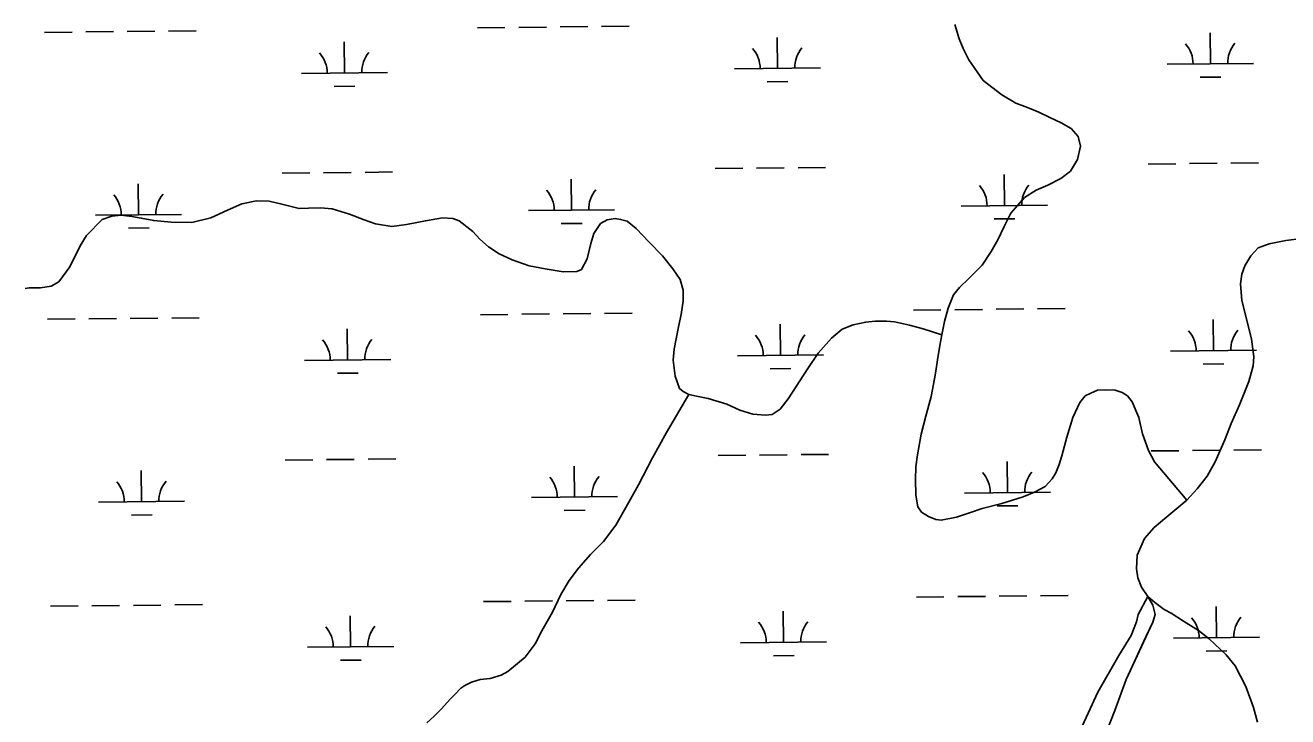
# Model space of a CAD drawing. Extents: x 3734862 to 3772949, y 391520 to 417239.
# Drawn here: x 3757912 to 3759375, y 409948 to 410750 of the extents above; entities that cross this region are included whole.
import ezdxf

# ---------------------------------------------------------------- set-up
doc = ezdxf.new("R2010")
doc.units = 0
doc.layers.add('V-TOPO-SHOR', color=7, linetype='Continuous')
doc.layers.add('V-WETL-SWMP', color=7, linetype='Continuous')

msp = doc.modelspace()

# ---------------------------------------------------------------- linework, layer by layer
at = {"layer": 'V-TOPO-SHOR'}
for points in [[(3759112.7, 410636.3), (3759099.3, 410642.7), (3759086.8, 410648.9), (3759073.4, 410654.2), (3759060, 410659.4), (3759043.8, 410668.8), (3759022.2, 410685.5), (3759015, 410695.5), (3759005.7, 410709.7), (3758999, 410722.6), (3758994.5, 410733.9), (3758989.4, 410750.4)], [(3759258.2, 410199), (3759220.9, 410243.3), (3759213.6, 410256.6), (3759206.8, 410275.8), (3759202.5, 410294.8), (3759195, 410313.1), (3759189.5, 410319.8), (3759183.2, 410324), (3759175.1, 410326.6), (3759163.6, 410326.9), (3759154.5, 410326.5), (3759146.8, 410323.2), (3759140.4, 410320), (3759134.3, 410312.3), (3759125.9, 410294.7), (3759119.1, 410272.2), (3759113.4, 410250.4), (3759110.4, 410240.5), (3759106.2, 410230.9), (3759102.1, 410223.6), (3759094.1, 410214.7), (3759081.6, 410208.2), (3759068.5, 410202.9), (3759043.7, 410195.3), (3759021, 410189.2), (3759007.3, 410184.9), (3758991.4, 410179.4), (3758973.4, 410175.9), (3758967.3, 410176.7), (3758958.6, 410180.1), (3758950.7, 410185.1), (3758946.5, 410191.3), (3758944, 410204.9), (3758943.5, 410223), (3758944.1, 410237.8), (3758946.2, 410251.7), (3758950.4, 410275.4), (3758955.6, 410296.6), (3758961.9, 410319.1), (3758965.9, 410339.7), (3758967.1, 410348.6), (3758969.2, 410361.8), (3758972, 410378.3), (3758974.4, 410390.7), (3758977.4, 410406), (3758981.7, 410421.6), (3758987.7, 410437.2), (3758994.6, 410445.7), (3759005.7, 410456.1), (3759021, 410471.3), (3759031.4, 410487.5), (3759039.2, 410501), (3759046.6, 410516.4), (3759054.3, 410531.6), (3759062.3, 410541.2), (3759070.2, 410550.1), (3759083.7, 410558.4), (3759097, 410564.1), (3759112.3, 410571.9), (3759123.2, 410580.6), (3759131.4, 410594), (3759134.8, 410609.3), (3759132.1, 410620.8), (3759124, 410630.1), (3759112.7, 410636.3)], [(3758254, 410538), (3758239.9, 410537.4), (3758229.2, 410537.1), (3758209.2, 410542.1), (3758194.4, 410545.7), (3758179.9, 410546.2), (3758162.7, 410542.7), (3758146, 410535.2), (3758127, 410526.2), (3758105, 410521.1), (3758080.7, 410521.2), (3758060.7, 410523.1), (3758046.2, 410526.1), (3758035.2, 410527.9), (3758022.9, 410529.6), (3758012, 410528.2), (3758000.7, 410524.3), (3757982.8, 410505.8), (3757975.2, 410493.9), (3757963.5, 410469.4), (3757950.7, 410452.2), (3757941.6, 410447.1), (3757929.3, 410445.2), (3757916.3, 410445.2), (3757911.7, 410444.6)], [(3758974.4, 410390.7), (3758952.5, 410397.7), (3758936.6, 410402), (3758919.4, 410405.6), (3758910.1, 410406.4), (3758896.9, 410406.5), (3758886, 410405.5), (3758871.3, 410402.2), (3758858.8, 410397.3), (3758846.3, 410386.7), (3758831, 410369.3), (3758819, 410351.7), (3758796.1, 410316.4), (3758786.8, 410304.7), (3758777.5, 410298.4), (3758769.7, 410297.5), (3758755.1, 410298.9), (3758740.1, 410303.5), (3758724.9, 410310.5), (3758703.3, 410316.9), (3758689.9, 410319.5), (3758681.1, 410321.4), (3758674.4, 410325.2), (3758670.3, 410328.5), (3758665, 410342.6), (3758662.7, 410361.4), (3758663.9, 410374.1), (3758669, 410400), (3758672, 410414.2), (3758674.4, 410430.1), (3758674.5, 410442.5), (3758670.8, 410454.8), (3758662.5, 410467.3), (3758650.5, 410482.2), (3758635.1, 410498.3), (3758619.7, 410514), (3758609.5, 410522.4), (3758601.9, 410524.6), (3758595.6, 410525.6), (3758586.3, 410524.2), (3758578.4, 410519.7), (3758571, 410508.3), (3758567.2, 410496.6), (3758563, 410479), (3758556.4, 410466.6), (3758551, 410464.2), (3758535.2, 410463.9), (3758514.4, 410467.1), (3758496, 410470.7), (3758476, 410477.5), (3758461, 410484.5), (3758448.8, 410492.7), (3758438.7, 410501.6), (3758430.4, 410510.6), (3758414.8, 410522.9), (3758407.5, 410525.5), (3758395.3, 410526.2), (3758375.6, 410522.9), (3758353.5, 410518.6), (3758336.8, 410516.3), (3758317.6, 410519.3), (3758304.4, 410523.9), (3758287.4, 410530.7), (3758267.6, 410536.9), (3758254, 410538)], [(3759302.3, 410269), (3759309.8, 410287.8), (3759319.2, 410309.5), (3759330, 410336.7), (3759335.3, 410354.8), (3759335.7, 410365.2), (3759333.1, 410385.5), (3759328.1, 410406.3), (3759321.8, 410430.4), (3759320.3, 410449.8), (3759321.9, 410461.1), (3759325.3, 410470.8), (3759332.5, 410482.4), (3759341.1, 410491.5), (3759353.7, 410496.1), (3759373, 410500.2), (3759391.3, 410502.4)], [(3758377.4, 409940.8), (3758385.5, 409948.3), (3758393.9, 409956.8), (3758404.8, 409968.6), (3758409.8, 409973.6), (3758416.8, 409981.1), (3758421.1, 409984.2), (3758428.9, 409988.1), (3758439, 409991.1), (3758450.6, 409992.4), (3758463.5, 409996.1), (3758471.1, 410000.3), (3758491.3, 410017.2), (3758502.7, 410032.6), (3758510.6, 410047.6), (3758522.8, 410069.2), (3758532.6, 410089.5), (3758542.3, 410105.9), (3758553.1, 410120.3), (3758567, 410135.9), (3758581.9, 410151.1), (3758596.4, 410170.2), (3758611.4, 410196.9), (3758622.5, 410216.9), (3758638.9, 410248.1), (3758655, 410277.3), (3758681.1, 410321.4)], [(3759340, 409941.6), (3759335.4, 409958.7), (3759326.5, 409983.1), (3759314.2, 410007), (3759303.9, 410019.7), (3759284, 410038.2), (3759271.6, 410048), (3759254.3, 410058.9), (3759240, 410067.9), (3759231.8, 410072.4), (3759221, 410080.2), (3759212.9, 410087.2), (3759205.7, 410098.2), (3759201.5, 410109.1), (3759199.8, 410119.4), (3759200.8, 410135.1), (3759209.2, 410154.7), (3759220.5, 410167.5), (3759235, 410179.9), (3759258.2, 410199), (3759270.3, 410212), (3759281.8, 410226.7), (3759291.2, 410243.4), (3759302.3, 410269)], [(3759132.8, 409927.6), (3759155.1, 409976.6), (3759179.4, 410018.9), (3759193.6, 410042), (3759200, 410057.8), (3759202, 410066.3), (3759212.9, 410087.2), (3759218.9, 410077.2), (3759221.6, 410066.4), (3759219, 410057.4), (3759210.7, 410040.4), (3759188, 409991), (3759174.7, 409955.3), (3759163.8, 409927.7)]]:
    msp.add_lwpolyline(points, dxfattribs=at)
at = {"layer": 'V-WETL-SWMP'}
for p, q in [((3758483.8, 410747.2), (3758515.8, 410747.5)), ((3758531.8, 410747.7), (3758563.8, 410748)), ((3758579.8, 410748.2), (3758611.8, 410748.5)), ((3757933.9, 410741.4), (3757965.9, 410741.7)), ((3757981.9, 410741.9), (3758013.9, 410742.2)), ((3758029.9, 410742.4), (3758061.9, 410742.7)), ((3758077.9, 410742.9), (3758109.9, 410743.2)), ((3758435.8, 410746.7), (3758467.8, 410747)), ((3758783.7, 410699.6), (3758783.3, 410735.6)), ((3759285.5, 410704.9), (3759285.2, 410740.9)), ((3758281.8, 410694.3), (3758281.4, 410730.3)), ((3759235.5, 410704.4), (3759335.5, 410705.4)), ((3758231.8, 410693.8), (3758331.8, 410694.8)), ((3758733.7, 410699.1), (3758833.7, 410700.1)), ((3759273.7, 410689.4), (3759297.7, 410689.6)), ((3758269.9, 410678.8), (3758293.9, 410679)), ((3758771.8, 410684.1), (3758795.8, 410684.3)), ((3759213.4, 410588.7), (3759245.4, 410589.1)), ((3759261.4, 410589.2), (3759293.4, 410589.6)), ((3759309.4, 410589.7), (3759341.3, 410590.1)), ((3758209.6, 410578.1), (3758241.6, 410578.5)), ((3758257.6, 410578.6), (3758289.6, 410579)), ((3758305.6, 410579.1), (3758337.6, 410579.5)), ((3758711.5, 410583.4), (3758743.5, 410583.8)), ((3758759.5, 410583.9), (3758791.5, 410584.3)), ((3758807.5, 410584.4), (3758839.5, 410584.8)), ((3759046.8, 410540.5), (3759046.4, 410576.5)), ((3758043, 410529.9), (3758042.7, 410565.9)), ((3758544.9, 410535.2), (3758544.5, 410571.2)), ((3757993, 410529.4), (3758093, 410530.4)), ((3758494.9, 410534.7), (3758594.9, 410535.8)), ((3758996.8, 410540), (3759096.8, 410541.1)), ((3758031.2, 410514.4), (3758055.2, 410514.6)), ((3758533.1, 410519.7), (3758557.1, 410519.9)), ((3759035, 410525), (3759059, 410525.2)), ((3758439.3, 410414), (3758471.3, 410414.4)), ((3758487.3, 410414.5), (3758519.3, 410414.9)), ((3758535.3, 410415), (3758567.3, 410415.4)), ((3758583.3, 410415.6), (3758615.3, 410415.9)), ((3758941.2, 410419.3), (3758973.2, 410419.7)), ((3758989.2, 410419.8), (3759021.2, 410420.2)), ((3759037.2, 410420.3), (3759069.2, 410420.7)), ((3759085.2, 410420.9), (3759117.2, 410421.2)), ((3757937.5, 410408.7), (3757969.5, 410409.1)), ((3757985.5, 410409.2), (3758017.5, 410409.6)), ((3758033.5, 410409.7), (3758065.5, 410410.1)), ((3758081.5, 410410.2), (3758113.5, 410410.6)), ((3758285.3, 410361.7), (3758284.9, 410397.7)), ((3758787.2, 410367), (3758786.8, 410403)), ((3759289.1, 410372.3), (3759288.7, 410408.3)), ((3758737.2, 410366.4), (3758837.2, 410367.5)), ((3759239.1, 410371.7), (3759339.1, 410372.8)), ((3758235.3, 410361.1), (3758335.3, 410362.2)), ((3759277.2, 410356.7), (3759301.2, 410357)), ((3758273.5, 410346.1), (3758297.5, 410346.4)), ((3758775.3, 410351.4), (3758799.3, 410351.7)), ((3758715, 410250.8), (3758747, 410251.1)), ((3758763, 410251.3), (3758795, 410251.6)), ((3758811, 410251.8), (3758843, 410252.1)), ((3759216.9, 410256.1), (3759248.9, 410256.4)), ((3759264.9, 410256.6), (3759296.9, 410256.9)), ((3759312.9, 410257.1), (3759344.9, 410257.4)), ((3758213.1, 410245.5), (3758245.1, 410245.8)), ((3758261.1, 410246), (3758293.1, 410246.3)), ((3758309.1, 410246.5), (3758341.1, 410246.8)), ((3758548.4, 410202.6), (3758548, 410238.6)), ((3759050.3, 410207.9), (3759049.9, 410243.9)), ((3758046.5, 410197.3), (3758046.2, 410233.3)), ((3759000.3, 410207.3), (3759100.3, 410208.4)), ((3757996.5, 410196.7), (3758096.5, 410197.8)), ((3758498.4, 410202), (3758598.4, 410203.1)), ((3759038.5, 410192.3), (3759062.5, 410192.6)), ((3758034.7, 410181.7), (3758058.7, 410182)), ((3758536.6, 410187), (3758560.6, 410187.3)), ((3757941, 410076.1), (3757973, 410076.4)), ((3757989, 410076.6), (3758021, 410076.9)), ((3758037, 410077.1), (3758069, 410077.4)), ((3758085, 410077.6), (3758117, 410077.9)), ((3758442.9, 410081.4), (3758474.9, 410081.7)), ((3758490.9, 410081.9), (3758522.9, 410082.2)), ((3758538.9, 410082.4), (3758570.8, 410082.7)), ((3758586.8, 410082.9), (3758618.8, 410083.2)), ((3758944.7, 410086.7), (3758976.7, 410087)), ((3758992.7, 410087.2), (3759024.7, 410087.5)), ((3759040.7, 410087.7), (3759072.7, 410088)), ((3759088.7, 410088.2), (3759120.7, 410088.5)), ((3759292.6, 410039.6), (3759292.2, 410075.6)), ((3758288.8, 410029), (3758288.4, 410065)), ((3758790.7, 410034.3), (3758790.3, 410070.3)), ((3758740.7, 410033.8), (3758840.7, 410034.8)), ((3759242.6, 410039.1), (3759342.6, 410040.1)), ((3758238.8, 410028.5), (3758338.8, 410029.5)), ((3758778.9, 410018.7), (3758802.9, 410019)), ((3759280.7, 410024), (3759304.7, 410024.3)), ((3758277, 410013.4), (3758301, 410013.7))]:
    msp.add_line(p, q, dxfattribs=at)
msp.add_lwpolyline([(3759163.8, 409927.7), (3759174.7, 409955.3), (3759188, 409991), (3759210.7, 410040.3), (3759219, 410057.4), (3759221.6, 410066.4), (3759218.9, 410077.2), (3759212.9, 410087.2), (3759202, 410066.3), (3759200, 410057.8), (3759193.6, 410042), (3759179.4, 410018.9), (3759155.1, 409976.6), (3759132.8, 409927.6)], dxfattribs=at)
for centre, start, end in [((3758728.4, 410699.5), 359.8334, 41.377), ((3758838.9, 410700.7), 139.8334, 181.377), ((3759230.3, 410704.8), 359.8334, 41.377), ((3759340.8, 410706), 139.8334, 181.377), ((3758226.5, 410694.2), 359.8334, 41.377), ((3758337, 410695.4), 139.8334, 181.377), ((3758489.7, 410535.1), 359.8334, 41.377), ((3758600.1, 410536.3), 139.8334, 181.377), ((3758991.5, 410540.4), 359.8334, 41.377), ((3759102, 410541.6), 139.8334, 181.377), ((3757987.8, 410529.8), 359.8334, 41.377), ((3758098.3, 410531), 139.8334, 181.377), ((3758230, 410361.5), 359.8334, 41.377), ((3758340.5, 410362.7), 139.8334, 181.377), ((3758731.9, 410366.9), 359.8334, 41.377), ((3758842.4, 410368), 139.8334, 181.377), ((3759233.8, 410372.2), 359.8334, 41.377), ((3759344.3, 410373.3), 139.8334, 181.377), ((3758101.8, 410198.3), 139.8334, 181.377), ((3758493.2, 410202.5), 359.8334, 41.377), ((3758603.7, 410203.6), 139.8334, 181.377), ((3758995.1, 410207.8), 359.8334, 41.377), ((3759105.5, 410208.9), 139.8334, 181.377), ((3757991.3, 410197.2), 359.8334, 41.377), ((3759237.3, 410039.5), 359.8334, 41.377), ((3759347.8, 410040.7), 139.8334, 181.377), ((3758233.6, 410028.9), 359.8334, 41.377), ((3758344, 410030.1), 139.8334, 181.377), ((3758735.4, 410034.2), 359.8334, 41.377), ((3758845.9, 410035.4), 139.8334, 181.377)]:
    msp.add_arc(centre, 35.2, start, end, dxfattribs=at)

doc.saveas('drawing.dxf')
